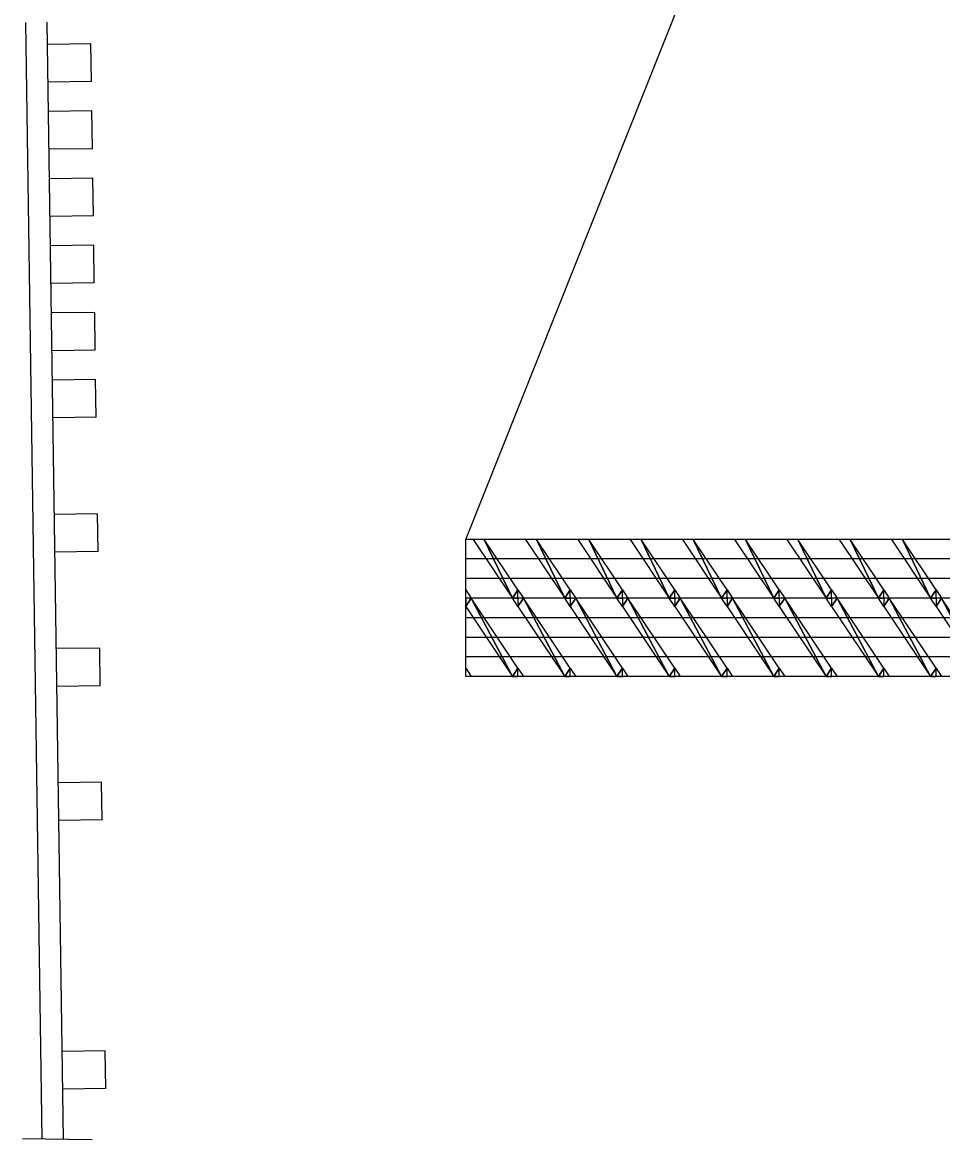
# Model space of a CAD drawing. Extents: x 1313964 to 1316843, y 2087046 to 2096619.
# Drawn here: x 1314348.37 to 1314369.78, y 2089119.94 to 2089145.95 of the extents above; entities that cross this region are included whole.
import ezdxf

# ---------------------------------------------------------------- set-up
doc = ezdxf.new("R2010")
doc.units = 0
for name, color, linetype in [('B-Gen-Dimension', 7, 'Continuous'), ('B-Gen-Object', 7, 'Continuous'), ('B-Sub-Contour', 7, 'Continuous')]:
    doc.layers.add(name, color=color, linetype=linetype)

msp = doc.modelspace()

# ---------------------------------------------------------------- linework, layer by layer
at = {"layer": 'B-Gen-Dimension'}
msp.add_line((1314358.687, 2089133.914), (1314367.26, 2089155.412), dxfattribs=at)
at = {"layer": 'B-Gen-Object'}
for p, q in [((1314348.832, 2089119.963), (1314348.452, 2089145.944)), ((1314349.332, 2089119.954), (1314348.952, 2089145.951)), ((1314349.966, 2089145.446), (1314348.966, 2089145.431)), ((1314349.978, 2089144.568), (1314349.966, 2089145.446)), ((1314349.978, 2089144.568), (1314348.979, 2089144.554)), ((1314349.989, 2089143.884), (1314348.989, 2089143.869)), ((1314350.002, 2089143.006), (1314349.989, 2089143.884)), ((1314350.002, 2089143.006), (1314349.002, 2089142.991)), ((1314350.012, 2089142.321), (1314349.012, 2089142.307)), ((1314350.024, 2089141.444), (1314350.012, 2089142.321)), ((1314350.024, 2089141.444), (1314349.025, 2089141.429)), ((1314350.033, 2089140.759), (1314349.033, 2089140.744)), ((1314350.046, 2089139.881), (1314350.033, 2089140.759)), ((1314350.046, 2089139.881), (1314349.046, 2089139.867)), ((1314350.055, 2089139.197), (1314349.055, 2089139.182)), ((1314350.068, 2089138.319), (1314350.055, 2089139.197)), ((1314350.068, 2089138.319), (1314349.068, 2089138.304)), ((1314350.077, 2089137.634), (1314349.078, 2089137.62)), ((1314350.09, 2089136.757), (1314350.077, 2089137.634)), ((1314350.09, 2089136.757), (1314349.09, 2089136.742)), ((1314350.122, 2089134.51), (1314349.122, 2089134.495)), ((1314350.135, 2089133.632), (1314350.122, 2089134.51)), ((1314350.135, 2089133.632), (1314349.135, 2089133.617)), ((1314350.172, 2089131.385), (1314349.172, 2089131.37)), ((1314350.185, 2089130.507), (1314350.172, 2089131.385)), ((1314350.185, 2089130.507), (1314349.185, 2089130.493)), ((1314350.217, 2089128.26), (1314349.218, 2089128.246)), ((1314350.23, 2089127.383), (1314350.217, 2089128.26)), ((1314350.23, 2089127.383), (1314349.23, 2089127.368)), ((1314350.301, 2089122.011), (1314349.301, 2089121.996)), ((1314350.314, 2089121.133), (1314350.301, 2089122.011)), ((1314350.314, 2089121.133), (1314349.314, 2089121.119)), ((1314348.372, 2089119.97), (1314349.993, 2089119.943))]:
    msp.add_line(p, q, dxfattribs=at)
at = {"layer": 'B-Sub-Contour'}
for points in [[(1314403.686, 2089133.914), (1314358.687, 2089133.914)], [(1314358.687, 2089130.721), (1314358.687, 2089133.914)], [(1314371.687, 2089133.457), (1314358.687, 2089133.457)], [(1314371.687, 2089133.001), (1314358.687, 2089133.001)], [(1314371.687, 2089132.545), (1314358.687, 2089132.545)], [(1314371.687, 2089132.089), (1314358.687, 2089132.089)], [(1314371.687, 2089131.633), (1314358.687, 2089131.633)], [(1314371.687, 2089131.177), (1314358.687, 2089131.177)], [(1314403.686, 2089130.721), (1314358.687, 2089130.721)]]:
    msp.add_lwpolyline(points, dxfattribs=at)
for points in [[(1314359.775, 2089132.545), (1314359.118, 2089133.914), (1314358.862, 2089133.914), (1314359.775, 2089132.545)], [(1314359.775, 2089132.545), (1314359.903, 2089132.737), (1314359.118, 2089133.914), (1314359.775, 2089132.545)], [(1314360.991, 2089132.545), (1314360.335, 2089133.914), (1314360.079, 2089133.914), (1314360.991, 2089132.545)], [(1314360.991, 2089132.545), (1314361.119, 2089132.737), (1314360.335, 2089133.914), (1314360.991, 2089132.545)], [(1314362.207, 2089132.545), (1314361.551, 2089133.914), (1314361.295, 2089133.914), (1314362.207, 2089132.545)], [(1314362.207, 2089132.545), (1314362.335, 2089132.737), (1314361.551, 2089133.914), (1314362.207, 2089132.545)], [(1314363.424, 2089132.545), (1314362.767, 2089133.914), (1314362.512, 2089133.914), (1314363.424, 2089132.545)], [(1314363.424, 2089132.545), (1314363.551, 2089132.737), (1314362.767, 2089133.914), (1314363.424, 2089132.545)], [(1314364.64, 2089132.545), (1314363.983, 2089133.914), (1314363.728, 2089133.914), (1314364.64, 2089132.545)], [(1314364.64, 2089132.545), (1314364.768, 2089132.737), (1314363.983, 2089133.914), (1314364.64, 2089132.545)], [(1314365.856, 2089132.545), (1314365.199, 2089133.914), (1314364.944, 2089133.914), (1314365.856, 2089132.545)], [(1314365.856, 2089132.545), (1314365.984, 2089132.737), (1314365.199, 2089133.914), (1314365.856, 2089132.545)], [(1314367.072, 2089132.545), (1314366.416, 2089133.914), (1314366.16, 2089133.914), (1314367.072, 2089132.545)], [(1314367.072, 2089132.545), (1314367.2, 2089132.737), (1314366.416, 2089133.914), (1314367.072, 2089132.545)], [(1314368.289, 2089132.545), (1314367.632, 2089133.914), (1314367.376, 2089133.914), (1314368.289, 2089132.545)], [(1314368.289, 2089132.545), (1314368.416, 2089132.737), (1314367.632, 2089133.914), (1314368.289, 2089132.545)], [(1314369.505, 2089132.545), (1314368.848, 2089133.914), (1314368.593, 2089133.914), (1314369.505, 2089132.545)], [(1314369.505, 2089132.545), (1314369.632, 2089132.737), (1314368.848, 2089133.914), (1314369.505, 2089132.545)], [(1314358.814, 2089132.545), (1314358.687, 2089132.545), (1314358.687, 2089132.737), (1314358.814, 2089132.545)], [(1314358.814, 2089132.545), (1314358.687, 2089132.545), (1314358.687, 2089132.354), (1314358.814, 2089132.545)], [(1314359.775, 2089130.721), (1314358.814, 2089132.545), (1314358.687, 2089132.354), (1314359.775, 2089130.721)], [(1314359.775, 2089130.721), (1314359.903, 2089130.913), (1314358.814, 2089132.545), (1314359.775, 2089130.721)], [(1314359.775, 2089132.545), (1314359.903, 2089132.545), (1314359.903, 2089132.737), (1314359.775, 2089132.545)], [(1314359.903, 2089132.545), (1314359.903, 2089132.354), (1314359.775, 2089132.545), (1314359.903, 2089132.545)], [(1314360.03, 2089132.545), (1314359.903, 2089132.545), (1314359.903, 2089132.737), (1314360.03, 2089132.545)], [(1314360.03, 2089132.545), (1314359.903, 2089132.545), (1314359.903, 2089132.354), (1314360.03, 2089132.545)], [(1314360.991, 2089130.721), (1314360.03, 2089132.545), (1314359.903, 2089132.354), (1314360.991, 2089130.721)], [(1314360.991, 2089130.721), (1314361.119, 2089130.913), (1314360.03, 2089132.545), (1314360.991, 2089130.721)], [(1314360.991, 2089132.545), (1314361.119, 2089132.545), (1314361.119, 2089132.737), (1314360.991, 2089132.545)], [(1314361.119, 2089132.545), (1314361.119, 2089132.354), (1314360.991, 2089132.545), (1314361.119, 2089132.545)], [(1314361.247, 2089132.545), (1314361.119, 2089132.545), (1314361.119, 2089132.737), (1314361.247, 2089132.545)], [(1314361.247, 2089132.545), (1314361.119, 2089132.545), (1314361.119, 2089132.354), (1314361.247, 2089132.545)], [(1314362.207, 2089130.721), (1314361.247, 2089132.545), (1314361.119, 2089132.354), (1314362.207, 2089130.721)], [(1314362.207, 2089130.721), (1314362.335, 2089130.913), (1314361.247, 2089132.545), (1314362.207, 2089130.721)], [(1314362.207, 2089132.545), (1314362.335, 2089132.545), (1314362.335, 2089132.737), (1314362.207, 2089132.545)], [(1314362.335, 2089132.545), (1314362.335, 2089132.354), (1314362.207, 2089132.545), (1314362.335, 2089132.545)], [(1314362.463, 2089132.545), (1314362.335, 2089132.545), (1314362.335, 2089132.737), (1314362.463, 2089132.545)], [(1314362.463, 2089132.545), (1314362.335, 2089132.545), (1314362.335, 2089132.354), (1314362.463, 2089132.545)], [(1314363.424, 2089130.721), (1314362.463, 2089132.545), (1314362.335, 2089132.354), (1314363.424, 2089130.721)], [(1314363.424, 2089130.721), (1314363.551, 2089130.913), (1314362.463, 2089132.545), (1314363.424, 2089130.721)], [(1314363.424, 2089132.545), (1314363.551, 2089132.545), (1314363.551, 2089132.737), (1314363.424, 2089132.545)], [(1314363.551, 2089132.545), (1314363.551, 2089132.354), (1314363.424, 2089132.545), (1314363.551, 2089132.545)], [(1314363.679, 2089132.545), (1314363.551, 2089132.545), (1314363.551, 2089132.737), (1314363.679, 2089132.545)], [(1314363.679, 2089132.545), (1314363.551, 2089132.545), (1314363.551, 2089132.354), (1314363.679, 2089132.545)], [(1314364.64, 2089130.721), (1314363.679, 2089132.545), (1314363.551, 2089132.354), (1314364.64, 2089130.721)], [(1314364.64, 2089130.721), (1314364.768, 2089130.913), (1314363.679, 2089132.545), (1314364.64, 2089130.721)], [(1314364.64, 2089132.545), (1314364.768, 2089132.545), (1314364.768, 2089132.737), (1314364.64, 2089132.545)], [(1314364.768, 2089132.545), (1314364.768, 2089132.354), (1314364.64, 2089132.545), (1314364.768, 2089132.545)], [(1314364.895, 2089132.545), (1314364.768, 2089132.545), (1314364.768, 2089132.737), (1314364.895, 2089132.545)], [(1314364.895, 2089132.545), (1314364.768, 2089132.545), (1314364.768, 2089132.354), (1314364.895, 2089132.545)], [(1314365.856, 2089130.721), (1314364.895, 2089132.545), (1314364.768, 2089132.354), (1314365.856, 2089130.721)], [(1314365.856, 2089130.721), (1314365.984, 2089130.913), (1314364.895, 2089132.545), (1314365.856, 2089130.721)], [(1314365.856, 2089132.545), (1314365.984, 2089132.545), (1314365.984, 2089132.737), (1314365.856, 2089132.545)], [(1314365.984, 2089132.545), (1314365.984, 2089132.354), (1314365.856, 2089132.545), (1314365.984, 2089132.545)], [(1314366.112, 2089132.545), (1314365.984, 2089132.545), (1314365.984, 2089132.737), (1314366.112, 2089132.545)], [(1314366.112, 2089132.545), (1314365.984, 2089132.545), (1314365.984, 2089132.354), (1314366.112, 2089132.545)], [(1314367.072, 2089130.721), (1314366.112, 2089132.545), (1314365.984, 2089132.354), (1314367.072, 2089130.721)], [(1314367.072, 2089130.721), (1314367.2, 2089130.913), (1314366.112, 2089132.545), (1314367.072, 2089130.721)], [(1314367.072, 2089132.545), (1314367.2, 2089132.545), (1314367.2, 2089132.737), (1314367.072, 2089132.545)], [(1314367.2, 2089132.545), (1314367.2, 2089132.354), (1314367.072, 2089132.545), (1314367.2, 2089132.545)], [(1314367.328, 2089132.545), (1314367.2, 2089132.545), (1314367.2, 2089132.737), (1314367.328, 2089132.545)], [(1314367.328, 2089132.545), (1314367.2, 2089132.545), (1314367.2, 2089132.354), (1314367.328, 2089132.545)], [(1314368.289, 2089130.721), (1314367.328, 2089132.545), (1314367.2, 2089132.354), (1314368.289, 2089130.721)], [(1314368.289, 2089130.721), (1314368.416, 2089130.913), (1314367.328, 2089132.545), (1314368.289, 2089130.721)], [(1314368.289, 2089132.545), (1314368.416, 2089132.545), (1314368.416, 2089132.737), (1314368.289, 2089132.545)], [(1314368.416, 2089132.545), (1314368.416, 2089132.354), (1314368.289, 2089132.545), (1314368.416, 2089132.545)], [(1314368.544, 2089132.545), (1314368.416, 2089132.545), (1314368.416, 2089132.737), (1314368.544, 2089132.545)], [(1314368.544, 2089132.545), (1314368.416, 2089132.545), (1314368.416, 2089132.354), (1314368.544, 2089132.545)], [(1314369.505, 2089130.721), (1314368.544, 2089132.545), (1314368.416, 2089132.354), (1314369.505, 2089130.721)], [(1314369.505, 2089130.721), (1314369.632, 2089130.913), (1314368.544, 2089132.545), (1314369.505, 2089130.721)], [(1314369.505, 2089132.545), (1314369.632, 2089132.545), (1314369.632, 2089132.737), (1314369.505, 2089132.545)], [(1314369.632, 2089132.545), (1314369.632, 2089132.354), (1314369.505, 2089132.545), (1314369.632, 2089132.545)], [(1314369.76, 2089132.545), (1314369.632, 2089132.545), (1314369.632, 2089132.737), (1314369.76, 2089132.545)], [(1314369.76, 2089132.545), (1314369.632, 2089132.545), (1314369.632, 2089132.354), (1314369.76, 2089132.545)], [(1314370.721, 2089130.721), (1314369.76, 2089132.545), (1314369.632, 2089132.354), (1314370.721, 2089130.721)], [(1314370.721, 2089130.721), (1314370.849, 2089130.913), (1314369.76, 2089132.545), (1314370.721, 2089130.721)], [(1314358.814, 2089130.721), (1314358.687, 2089130.721), (1314358.687, 2089130.913), (1314358.814, 2089130.721)], [(1314359.775, 2089130.721), (1314359.903, 2089130.721), (1314359.903, 2089130.913), (1314359.775, 2089130.721)], [(1314360.03, 2089130.721), (1314359.903, 2089130.721), (1314359.903, 2089130.913), (1314360.03, 2089130.721)], [(1314360.991, 2089130.721), (1314361.119, 2089130.721), (1314361.119, 2089130.913), (1314360.991, 2089130.721)], [(1314361.247, 2089130.721), (1314361.119, 2089130.721), (1314361.119, 2089130.913), (1314361.247, 2089130.721)], [(1314362.207, 2089130.721), (1314362.335, 2089130.721), (1314362.335, 2089130.913), (1314362.207, 2089130.721)], [(1314362.463, 2089130.721), (1314362.335, 2089130.721), (1314362.335, 2089130.913), (1314362.463, 2089130.721)], [(1314363.424, 2089130.721), (1314363.551, 2089130.721), (1314363.551, 2089130.913), (1314363.424, 2089130.721)], [(1314363.679, 2089130.721), (1314363.551, 2089130.721), (1314363.551, 2089130.913), (1314363.679, 2089130.721)], [(1314364.64, 2089130.721), (1314364.768, 2089130.721), (1314364.768, 2089130.913), (1314364.64, 2089130.721)], [(1314364.895, 2089130.721), (1314364.768, 2089130.721), (1314364.768, 2089130.913), (1314364.895, 2089130.721)], [(1314365.856, 2089130.721), (1314365.984, 2089130.721), (1314365.984, 2089130.913), (1314365.856, 2089130.721)], [(1314366.112, 2089130.721), (1314365.984, 2089130.721), (1314365.984, 2089130.913), (1314366.112, 2089130.721)], [(1314367.072, 2089130.721), (1314367.2, 2089130.721), (1314367.2, 2089130.913), (1314367.072, 2089130.721)], [(1314367.328, 2089130.721), (1314367.2, 2089130.721), (1314367.2, 2089130.913), (1314367.328, 2089130.721)], [(1314368.289, 2089130.721), (1314368.416, 2089130.721), (1314368.416, 2089130.913), (1314368.289, 2089130.721)], [(1314368.544, 2089130.721), (1314368.416, 2089130.721), (1314368.416, 2089130.913), (1314368.544, 2089130.721)], [(1314369.505, 2089130.721), (1314369.632, 2089130.721), (1314369.632, 2089130.913), (1314369.505, 2089130.721)], [(1314369.76, 2089130.721), (1314369.632, 2089130.721), (1314369.632, 2089130.913), (1314369.76, 2089130.721)]]:
    msp.add_lwpolyline(points, close=True, dxfattribs=at)

doc.saveas('drawing.dxf')
